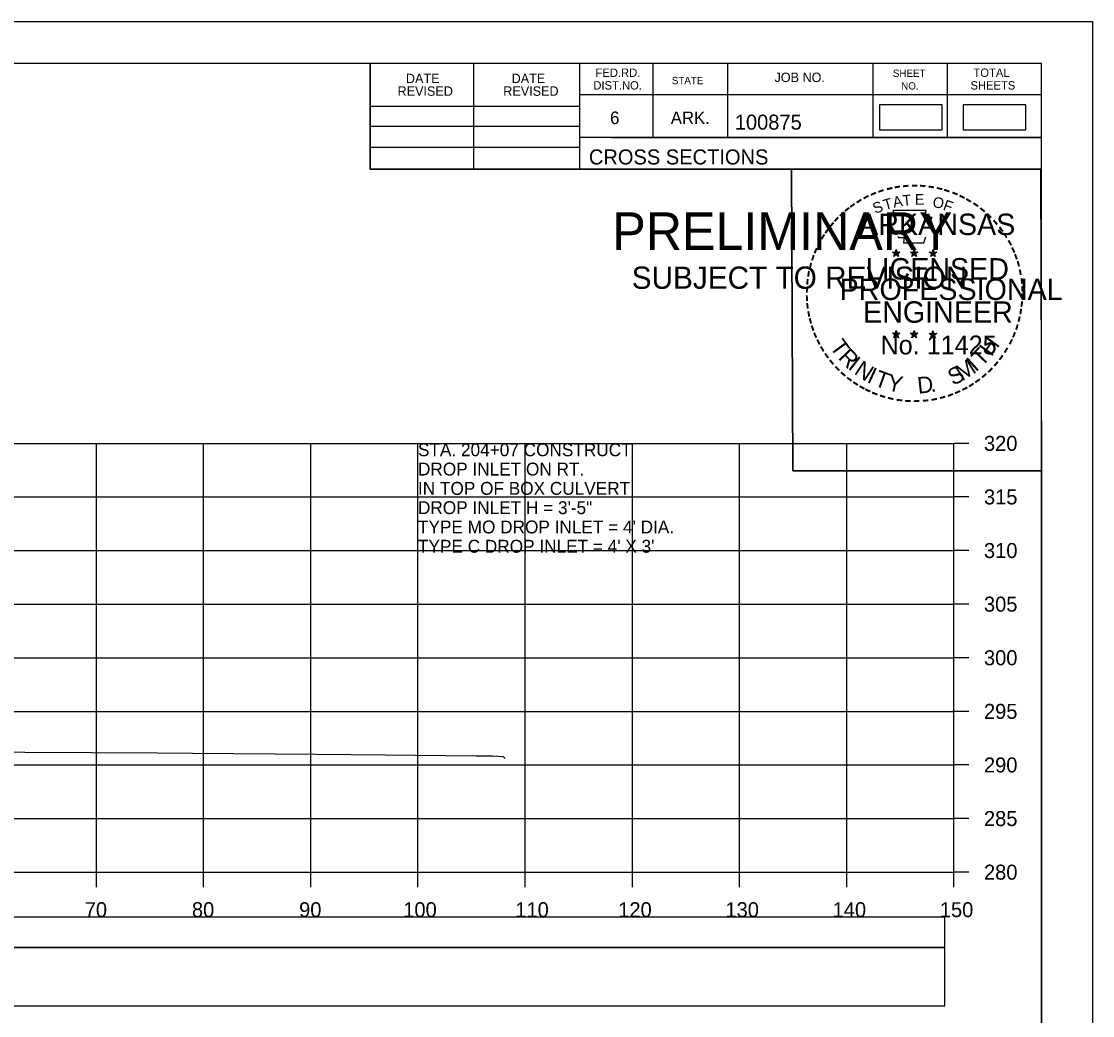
# Model space of a CAD drawing. Extents: x 1368122 to 1710785, y 373130 to 557566.
# Drawn here: x 1370085.2 to 1370185.2, y 373890.9 to 373983.7 of the extents above; entities that cross this region are included whole.
import ezdxf

# ---------------------------------------------------------------- set-up
doc = ezdxf.new("R2010")
doc.units = 0
for name, color, linetype in [('R_Axis', 7, 'Continuous'), ('R_Axis Annot', 7, 'Continuous'), ('R_Border', 7, 'Continuous'), ('R_Border PE', 7, 'Continuous'), ('R_Border Prem', 7, 'Continuous'), ('R_Drive', 7, 'Continuous'), ('R_Exist Surface', 7, 'Continuous'), ('R_Grid', 7, 'Continuous'), ('R_No Plot', 7, 'Continuous'), ('R_Water Annot', 7, 'Continuous')]:
    doc.layers.add(name, color=color, linetype=linetype)

msp = doc.modelspace()

# ---------------------------------------------------------------- linework, layer by layer
for points in [[(1369873.087, 373897.315), (1370171.394, 373897.315), (1370171.394, 373900.132), (1369873.087, 373900.132)], [(1369873.087, 373891.848), (1370171.394, 373891.848), (1370171.394, 373897.26), (1369873.087, 373897.26)]]:
    msp.add_lwpolyline(points, close=True)
at = {"layer": 'R_Axis'}
for p, q in [((1370172.241, 373904.323), (1370172.241, 373944.323)), ((1370173.641, 373944.323), (1370172.241, 373944.323)), ((1370173.641, 373939.323), (1370172.241, 373939.323)), ((1370173.641, 373934.323), (1370172.241, 373934.323)), ((1370173.641, 373929.323), (1370172.241, 373929.323)), ((1370173.641, 373924.323), (1370172.241, 373924.323)), ((1370173.641, 373919.323), (1370172.241, 373919.323)), ((1370173.641, 373914.323), (1370172.241, 373914.323)), ((1370173.641, 373909.323), (1370172.241, 373909.323)), ((1369872.241, 373904.323), (1370172.241, 373904.323)), ((1370092.241, 373902.923), (1370092.241, 373904.323)), ((1370102.241, 373902.923), (1370102.241, 373904.323)), ((1370112.241, 373902.923), (1370112.241, 373904.323)), ((1370122.241, 373902.923), (1370122.241, 373904.323)), ((1370132.241, 373902.923), (1370132.241, 373904.323)), ((1370142.241, 373902.923), (1370142.241, 373904.323)), ((1370152.241, 373902.923), (1370152.241, 373904.323)), ((1370162.241, 373902.923), (1370162.241, 373904.323)), ((1370172.241, 373902.923), (1370172.241, 373904.323)), ((1370173.641, 373904.323), (1370172.241, 373904.323))]:
    msp.add_line(p, q, dxfattribs=at)
at = {"layer": 'R_Border'}
for p, q in [((1369864.241, 373979.783), (1370180.421, 373979.783)), ((1370117.781, 373969.903), (1370117.781, 373979.783)), ((1370127.461, 373969.903), (1370127.461, 373979.783)), ((1370137.321, 373979.783), (1370137.321, 373969.903)), ((1370144.161, 373979.783), (1370144.161, 373972.843)), ((1370151.101, 373979.783), (1370151.101, 373972.843)), ((1370164.681, 373979.783), (1370164.681, 373972.843)), ((1370171.621, 373979.783), (1370171.621, 373972.843)), ((1370180.421, 373774.323), (1370180.421, 373979.783)), ((1370180.421, 373976.843), (1370137.321, 373976.843)), ((1370180.421, 373976.863), (1370180.421, 373976.863)), ((1370117.781, 373975.763), (1370137.321, 373975.763)), ((1370117.781, 373973.903), (1370137.321, 373973.903)), ((1370180.421, 373972.843), (1370137.321, 373972.843)), ((1370140.281, 373972.843), (1370180.421, 373972.843)), ((1370117.781, 373971.963), (1370137.321, 373971.963)), ((1370180.421, 373969.903), (1370117.781, 373969.903))]:
    msp.add_line(p, q, dxfattribs=at)
at = {"layer": 'R_Border PE'}
for p, q in [((1370166.854, 373962.413), (1370166.813, 373962.161)), ((1370166.854, 373962.048), (1370166.854, 373962.413)), ((1370166.854, 373962.413), (1370166.903, 373962.163)), ((1370168.524, 373962.413), (1370168.483, 373962.161)), ((1370168.524, 373962.048), (1370168.524, 373962.413)), ((1370168.524, 373962.413), (1370168.573, 373962.163)), ((1370170.288, 373962.401), (1370170.247, 373962.149)), ((1370170.288, 373962.036), (1370170.288, 373962.401)), ((1370170.288, 373962.401), (1370170.337, 373962.151)), ((1370166.505, 373962.159), (1370166.854, 373962.048)), ((1370166.505, 373962.159), (1370166.758, 373962.114)), ((1370166.505, 373962.159), (1370166.742, 373962.037)), ((1370166.638, 373961.751), (1370166.854, 373962.048)), ((1370166.638, 373961.751), (1370166.764, 373961.995)), ((1370166.638, 373961.751), (1370166.852, 373961.968)), ((1370167.067, 373961.751), (1370166.852, 373961.965)), ((1370167.201, 373962.159), (1370166.854, 373962.048)), ((1370167.067, 373961.751), (1370166.854, 373962.048)), ((1370167.201, 373962.159), (1370166.915, 373962.11)), ((1370167.067, 373961.751), (1370166.93, 373962.042)), ((1370167.201, 373962.159), (1370166.997, 373962.057)), ((1370168.175, 373962.159), (1370168.524, 373962.048)), ((1370168.175, 373962.159), (1370168.428, 373962.114)), ((1370168.175, 373962.159), (1370168.412, 373962.037)), ((1370168.308, 373961.751), (1370168.524, 373962.048)), ((1370168.308, 373961.751), (1370168.434, 373961.995)), ((1370168.308, 373961.751), (1370168.522, 373961.968)), ((1370168.737, 373961.751), (1370168.522, 373961.965)), ((1370168.871, 373962.159), (1370168.524, 373962.048)), ((1370168.737, 373961.751), (1370168.524, 373962.048)), ((1370168.871, 373962.159), (1370168.585, 373962.11)), ((1370168.737, 373961.751), (1370168.6, 373962.042)), ((1370168.871, 373962.159), (1370168.667, 373962.057)), ((1370169.939, 373962.147), (1370170.288, 373962.036)), ((1370169.939, 373962.147), (1370170.192, 373962.102)), ((1370169.939, 373962.147), (1370170.176, 373962.025)), ((1370170.072, 373961.739), (1370170.288, 373962.036)), ((1370170.072, 373961.739), (1370170.198, 373961.983)), ((1370170.072, 373961.739), (1370170.286, 373961.956)), ((1370170.501, 373961.739), (1370170.286, 373961.953)), ((1370170.635, 373962.147), (1370170.288, 373962.036)), ((1370170.501, 373961.739), (1370170.288, 373962.036)), ((1370170.635, 373962.147), (1370170.349, 373962.098)), ((1370170.501, 373961.739), (1370170.364, 373962.03)), ((1370170.635, 373962.147), (1370170.431, 373962.045)), ((1370166.501, 373954.586), (1370166.85, 373954.475)), ((1370166.501, 373954.586), (1370166.754, 373954.541)), ((1370166.501, 373954.586), (1370166.738, 373954.464)), ((1370166.634, 373954.178), (1370166.85, 373954.475)), ((1370166.634, 373954.178), (1370166.76, 373954.422)), ((1370166.634, 373954.178), (1370166.848, 373954.395)), ((1370166.85, 373954.84), (1370166.809, 373954.588)), ((1370167.063, 373954.178), (1370166.848, 373954.392)), ((1370166.85, 373954.475), (1370166.85, 373954.84)), ((1370166.85, 373954.84), (1370166.899, 373954.59)), ((1370167.197, 373954.586), (1370166.85, 373954.475)), ((1370167.063, 373954.178), (1370166.85, 373954.475)), ((1370167.197, 373954.586), (1370166.911, 373954.537)), ((1370167.063, 373954.178), (1370166.926, 373954.469)), ((1370167.197, 373954.586), (1370166.993, 373954.484)), ((1370168.17, 373954.586), (1370168.519, 373954.475)), ((1370168.17, 373954.586), (1370168.423, 373954.541)), ((1370168.17, 373954.586), (1370168.407, 373954.464)), ((1370168.303, 373954.178), (1370168.519, 373954.475)), ((1370168.303, 373954.178), (1370168.429, 373954.422)), ((1370168.303, 373954.178), (1370168.517, 373954.395)), ((1370168.519, 373954.84), (1370168.478, 373954.588)), ((1370168.732, 373954.178), (1370168.517, 373954.392)), ((1370168.519, 373954.475), (1370168.519, 373954.84)), ((1370168.519, 373954.84), (1370168.568, 373954.59)), ((1370168.866, 373954.586), (1370168.519, 373954.475)), ((1370168.732, 373954.178), (1370168.519, 373954.475)), ((1370168.866, 373954.586), (1370168.58, 373954.537)), ((1370168.732, 373954.178), (1370168.595, 373954.469)), ((1370168.866, 373954.586), (1370168.662, 373954.484)), ((1370169.937, 373954.576), (1370170.286, 373954.465)), ((1370169.937, 373954.576), (1370170.19, 373954.531)), ((1370169.937, 373954.576), (1370170.174, 373954.454)), ((1370170.07, 373954.168), (1370170.286, 373954.465)), ((1370170.07, 373954.168), (1370170.196, 373954.412)), ((1370170.07, 373954.168), (1370170.284, 373954.385)), ((1370170.286, 373954.83), (1370170.245, 373954.578)), ((1370170.499, 373954.168), (1370170.284, 373954.382)), ((1370170.286, 373954.465), (1370170.286, 373954.83)), ((1370170.286, 373954.83), (1370170.335, 373954.58)), ((1370170.633, 373954.576), (1370170.286, 373954.465)), ((1370170.499, 373954.168), (1370170.286, 373954.465)), ((1370170.633, 373954.576), (1370170.347, 373954.527)), ((1370170.499, 373954.168), (1370170.362, 373954.459)), ((1370170.633, 373954.576), (1370170.429, 373954.474))]:
    msp.add_line(p, q, dxfattribs=at)
for points in [[(1370166.546, 373966.037), (1370166.815, 373965.21)], [(1370170.057, 373965.115), (1370170.199, 373965.399), (1370169.514, 373965.375), (1370169.662, 373966.037), (1370166.546, 373966.037)], [(1370167.038, 373963.614), (1370167.038, 373963.527), (1370167.601, 373963.508), (1370167.547, 373963.035), (1370169.417, 373963.035), (1370169.618, 373963.571)], [(1370166.854, 373962.413), (1370167.067, 373961.751), (1370166.505, 373962.159), (1370167.201, 373962.159), (1370166.638, 373961.751), (1370166.854, 373962.413)], [(1370168.524, 373962.413), (1370168.737, 373961.751), (1370168.175, 373962.159), (1370168.871, 373962.159), (1370168.308, 373961.751), (1370168.524, 373962.413)], [(1370170.288, 373962.401), (1370170.501, 373961.739), (1370169.939, 373962.147), (1370170.635, 373962.147), (1370170.072, 373961.739), (1370170.288, 373962.401)], [(1370166.85, 373954.84), (1370167.063, 373954.178), (1370166.501, 373954.586), (1370167.197, 373954.586), (1370166.634, 373954.178), (1370166.85, 373954.84)], [(1370168.519, 373954.84), (1370168.732, 373954.178), (1370168.17, 373954.586), (1370168.866, 373954.586), (1370168.303, 373954.178), (1370168.519, 373954.84)], [(1370170.286, 373954.83), (1370170.499, 373954.168), (1370169.937, 373954.576), (1370170.633, 373954.576), (1370170.07, 373954.168), (1370170.286, 373954.83)]]:
    msp.add_lwpolyline(points, dxfattribs=at)
for centre, radius in [((1370166.853, 373962.047), 0.172), ((1370166.853, 373962.047), 0.145), ((1370166.853, 373962.047), 0.116), ((1370166.853, 373962.047), 0.0991), ((1370166.853, 373962.047), 0.0747), ((1370166.853, 373962.047), 0.0495), ((1370166.853, 373962.047), 0.0296), ((1370168.523, 373962.047), 0.172), ((1370168.523, 373962.047), 0.145), ((1370168.523, 373962.047), 0.116), ((1370168.523, 373962.047), 0.0991), ((1370168.523, 373962.047), 0.0747), ((1370168.523, 373962.047), 0.0495), ((1370168.523, 373962.047), 0.0296), ((1370170.287, 373962.035), 0.172), ((1370170.287, 373962.035), 0.145), ((1370170.287, 373962.035), 0.116), ((1370170.287, 373962.035), 0.0991), ((1370170.287, 373962.035), 0.0747), ((1370170.287, 373962.035), 0.0495), ((1370170.287, 373962.035), 0.0296), ((1370166.849, 373954.474), 0.172), ((1370166.849, 373954.474), 0.145), ((1370166.849, 373954.474), 0.116), ((1370166.849, 373954.474), 0.0991), ((1370166.849, 373954.474), 0.0747), ((1370166.849, 373954.474), 0.0495), ((1370166.849, 373954.474), 0.0296), ((1370168.518, 373954.474), 0.172), ((1370168.518, 373954.474), 0.145), ((1370168.518, 373954.474), 0.116), ((1370168.518, 373954.474), 0.0991), ((1370168.518, 373954.474), 0.0747), ((1370168.518, 373954.474), 0.0495), ((1370168.518, 373954.474), 0.0296), ((1370170.285, 373954.464), 0.172), ((1370170.285, 373954.464), 0.145), ((1370170.285, 373954.464), 0.116), ((1370170.285, 373954.464), 0.0991), ((1370170.285, 373954.464), 0.0747), ((1370170.285, 373954.464), 0.0495), ((1370170.285, 373954.464), 0.0296)]:
    msp.add_circle(centre, radius, dxfattribs=at)
at = {"layer": 'R_Drive'}
for points in [[(1370165.294, 373973.575), (1370171.127, 373973.575), (1370171.127, 373975.885), (1370165.294, 373975.885)], [(1370173.104, 373973.575), (1370178.937, 373973.575), (1370178.937, 373975.885), (1370173.104, 373975.885)]]:
    msp.add_lwpolyline(points, close=True, dxfattribs=at)
at = {"layer": 'R_Exist Surface'}
msp.add_lwpolyline([(1370079.354, 373915.539), (1370097.937, 373915.453), (1370101.212, 373915.427), (1370112.776, 373915.316), (1370119.169, 373915.268), (1370127.685, 373915.189), (1370128.322, 373915.178), (1370128.776, 373915.175), (1370129.2, 373915.176), (1370130.188, 373915.099), (1370130.363, 373914.91)], dxfattribs=at)
at = {"layer": 'R_Grid'}
for p, q in [((1369872.241, 373944.323), (1370172.241, 373944.323)), ((1370092.241, 373904.323), (1370092.241, 373944.323)), ((1370102.241, 373904.323), (1370102.241, 373944.323)), ((1370112.241, 373904.323), (1370112.241, 373944.323)), ((1370122.241, 373904.323), (1370122.241, 373944.323)), ((1370132.241, 373904.323), (1370132.241, 373944.323)), ((1370142.241, 373904.323), (1370142.241, 373944.323)), ((1370152.241, 373904.323), (1370152.241, 373944.323)), ((1370162.241, 373904.323), (1370162.241, 373944.323)), ((1370172.241, 373904.323), (1370172.241, 373944.323)), ((1369872.241, 373939.323), (1370172.241, 373939.323)), ((1369872.241, 373934.323), (1370172.241, 373934.323)), ((1369872.241, 373929.323), (1370172.241, 373929.323)), ((1369872.241, 373924.323), (1370172.241, 373924.323)), ((1369872.241, 373919.323), (1370172.241, 373919.323)), ((1369872.241, 373914.323), (1370172.241, 373914.323)), ((1369872.241, 373909.323), (1370172.241, 373909.323)), ((1369872.241, 373904.323), (1370172.241, 373904.323))]:
    msp.add_line(p, q, dxfattribs=at)
at = {"layer": 'R_No Plot'}
for p, q in [((1369851.84, 373983.678), (1370185.173, 373983.678)), ((1370156.455, 373947.448), (1370156.455, 373947.448))]:
    msp.add_line(p, q, dxfattribs=at)
for points in [[(1369851.833, 373983.678), (1370185.173, 373983.678), (1370185.173, 373770.34), (1369851.833, 373770.34)], [(1370098.161, 373979.783), (1370117.781, 373979.783), (1370117.781, 373969.903), (1370133.893, 373969.903), (1370157.092, 373969.903), (1370157.213, 373941.747), (1370180.421, 373941.747), (1370180.421, 373774.323), (1369864.241, 373774.323), (1369864.241, 373979.783)], [(1370157.092, 373969.903), (1370180.3, 373969.903), (1370180.421, 373941.747), (1370157.213, 373941.747)]]:
    msp.add_lwpolyline(points, close=True, dxfattribs=at)

# ---------------------------------------------------------------- texts
at = {"layer": 'R_Axis Annot'}
for s, p in [('320', (1370175.041, 373943.623)), ('315', (1370175.041, 373938.623)), ('310', (1370175.041, 373933.623)), ('305', (1370175.041, 373928.623)), ('300', (1370175.041, 373923.623)), ('295', (1370175.041, 373918.623)), ('290', (1370175.041, 373913.623)), ('285', (1370175.041, 373908.623)), ('280', (1370175.041, 373903.623)), ('70', (1370091.155, 373900.123)), ('80', (1370101.155, 373900.123)), ('90', (1370111.155, 373900.123)), ('100', (1370120.868, 373900.123)), ('110', (1370131.32, 373900.123)), ('120', (1370140.923, 373900.123)), ('130', (1370150.923, 373900.123)), ('140', (1370160.923, 373900.123)), ('150', (1370170.923, 373900.123))]:
    msp.add_text(s, height=1.4, dxfattribs=at).set_placement(p)
at = {"layer": 'R_Border'}
for s, height, p in [('DATE', 0.8792, (1370121.118, 373977.92)), ('DATE', 0.8792, (1370130.978, 373977.92)), ('FED.RD.', 0.7819, (1370138.801, 373978.503)), ('STATE', 0.684, (1370145.921, 373977.823)), ('JOB NO.', 0.8792, (1370155.501, 373978.023)), ('SHEET', 0.684, (1370166.541, 373978.503)), ('TOTAL', 0.7819, (1370174.061, 373978.503)), ('REVISED', 0.8792, (1370120.338, 373976.74)), ('REVISED', 0.8792, (1370130.198, 373976.74)), ('DIST.NO.', 0.7819, (1370138.601, 373977.323)), ('NO.', 0.684, (1370167.321, 373977.323)), ('SHEETS', 0.7819, (1370173.781, 373977.323)), ('6', 1.172, (1370140.161, 373974.103)), ('ARK.', 1.1723, (1370145.821, 373974.103)), ('100875', 1.4, (1370151.796, 373973.583)), ('CROSS SECTIONS', 1.4, (1370138.184, 373970.334))]:
    msp.add_text(s, height=height, rotation=360, dxfattribs=at).set_placement(p)
at = {"layer": 'R_Border PE'}
for s, height, rotation, p in [('-', 1.6, 10.21935, (1370166.722, 373967.567)), ('-', 1.6, 5.89682, (1370167.451, 373967.677)), ('-', 1.6, 0.18623, (1370168.223, 373967.749)), ('-', 1.6, 357.74304, (1370168.946, 373967.736)), ('-', 1.6, 352.16172, (1370169.69, 373967.68)), ('-', 1.6, 28.79182, (1370164.027, 373966.578)), ('-', 1.6, 24.30721, (1370164.66, 373966.895)), ('-', 1.6, 19.17608, (1370165.294, 373967.164)), ('-', 1.6, 13.63015, (1370166.044, 373967.405)), ('A', 1, 11.21318, (1370166.641, 373966.297)), ('T', 1, 6.02276, (1370167.49, 373966.463)), ('E', 1, 0.83234, (1370168.595, 373966.573)), ('-', 1.6, 347.20489, (1370170.409, 373967.566)), ('-', 1.6, 342.3362, (1370171.044, 373967.411)), ('-', 1.6, 337.85509, (1370171.779, 373967.188)), ('-', 1.6, 334.12109, (1370172.41, 373966.917)), ('-', 1.6, 38.95066, (1370162.376, 373965.435)), ('-', 1.6, 36.23174, (1370162.852, 373965.813)), ('-', 1.6, 34.06357, (1370163.43, 373966.208)), ('S', 1, 21.59401, (1370164.901, 373965.715)), ('T', 1, 16.4036, (1370165.815, 373966.046)), ('O', 1, 350.4515, (1370170.199, 373966.363)), ('F', 1, 340.07066, (1370171.153, 373966.135)), ('-', 1.6, 329.64089, (1370172.989, 373966.634)), ('-', 1.6, 325.86266, (1370173.632, 373966.273)), ('-', 1.6, 48.42305, (1370161.495, 373964.54)), ('-', 1.6, 42.96224, (1370161.943, 373965.018)), ('ARKANSAS', 2, 360, (1370163.399, 373963.749)), ('-', 1.6, 320.52971, (1370174.242, 373965.847)), ('-', 1.6, 315.57859, (1370174.841, 373965.359)), ('-', 1.6, 54.23247, (1370160.679, 373963.487)), ('-', 1.6, 50.61417, (1370161.092, 373964.054)), ('-', 1.6, 309.87973, (1370175.41, 373964.809)), ('-', 1.6, 306.65218, (1370175.935, 373964.207)), ('-', 1.6, 58.07063, (1370160.354, 373962.96)), ('-', 1.4, 303.67529, (1370176.421, 373963.639)), ('-', 1.6, 67.77427, (1370159.782, 373961.735)), ('-', 1.6, 62.87135, (1370160.041, 373962.346)), ('-', 1.6, 299.66835, (1370176.74, 373963.032)), ('-', 1.6, 294.66279, (1370177.064, 373962.42)), ('-', 1.6, 72.39447, (1370159.563, 373961.105)), ('LICENSED', 2, 360, (1370163.997, 373959.6)), ('DWB', 0.01, 360, (1370166.842, 373962.042)), ('DWB', 0.01, 360, (1370168.511, 373962.042)), ('DWB', 0.01, 360, (1370170.276, 373962.032)), ('-', 1.6, 290.57283, (1370177.321, 373961.843)), ('-', 1.6, 285.12326, (1370177.555, 373961.263)), ('-', 1.6, 81.20126, (1370159.234, 373959.678)), ('-', 1.6, 75.46096, (1370159.366, 373960.391)), ('-', 1.6, 280.54934, (1370177.755, 373960.521)), ('-', 1.6, 85.18634, (1370159.158, 373958.987)), ('PROFESSIONAL', 2, 360, (1370161.573, 373957.696)), ('-', 1.6, 276.59616, (1370177.917, 373959.753)), ('-', 1.6, 89.06224, (1370159.133, 373958.286)), ('-', 1.6, 274.33011, (1370177.977, 373959.031)), ('-', 1.6, 94.19588, (1370159.168, 373957.561)), ('-', 1.6, 98.94793, (1370159.24, 373956.894)), ('ENGINEER', 2, 360, (1370163.76, 373955.571)), ('-', 1.6, 263.5172, (1370177.992, 373957.733)), ('-', 1.6, 269.94067, (1370178.011, 373958.399)), ('-', 1.6, 101.71495, (1370159.375, 373956.161)), ('-', 1.6, 260.99529, (1370177.921, 373957.079)), ('-', 1.6, 105.45785, (1370159.537, 373955.566)), ('-', 1.6, 252.86809, (1370177.63, 373955.681)), ('-', 1.6, 255.7626, (1370177.811, 373956.401)), ('-', 1.6, 109.08742, (1370159.752, 373954.935)), ('-', 1.6, 114.06432, (1370160.006, 373954.339)), ('No. 11425', 1.757, 360, (1370165.388, 373952.62)), ('DWB', 0.01, 360, (1370166.838, 373954.47)), ('DWB', 0.01, 360, (1370168.507, 373954.47)), ('DWB', 0.01, 360, (1370170.274, 373954.46)), ('-', 1.6, 247.88866, (1370177.407, 373955.008)), ('-', 1.6, 115.72885, (1370160.311, 373953.721)), ('-', 1.6, 120.44712, (1370160.668, 373953.135)), ('T', 1.54, 306.04056, (1370160.61, 373953.313)), ('H', 1.54, 54.60883, (1370175.73, 373952.348)), ('-', 1.6, 244.61971, (1370177.145, 373954.379)), ('-', 1.6, 125.89344, (1370161.071, 373952.574)), ('R', 1.54, 314.00497, (1370161.373, 373952.265)), ('I', 1.54, 321.96938, (1370162.273, 373951.333)), ('T', 1.54, 46.64442, (1370174.841, 373951.405)), ('-', 1.6, 233.84524, (1370176.349, 373952.974)), ('-', 1.6, 239.07125, (1370176.751, 373953.627)), ('-', 1.6, 130.71812, (1370161.533, 373952.022)), ('-', 1.6, 134.22381, (1370162.05, 373951.477)), ('N', 1.54, 326.50021, (1370162.84, 373950.861)), ('I', 1.54, 335.36034, (1370164.048, 373950.075)), ('S', 1.54, 26.9312, (1370172.156, 373949.674)), ('M', 1.54, 32.65632, (1370172.995, 373950.08)), ('I', 1.54, 42.11359, (1370174.279, 373950.927)), ('-', 1.6, 225.76533, (1370175.44, 373951.844)), ('-', 1.6, 231.25377, (1370175.919, 373952.408)), ('-', 1.6, 138.93382, (1370162.575, 373951.013)), ('-', 1.6, 144.64634, (1370163.131, 373950.607)), ('T', 1.54, 339.89117, (1370164.709, 373949.748)), ('Y', 1.54, 347.85558, (1370165.926, 373949.302)), ('D', 1.54, 6.39691, (1370168.911, 373948.944)), ('-', 1.6, 215.73633, (1370174.369, 373950.863)), ('-', 1.6, 221.08509, (1370174.918, 373951.335)), ('-', 1.6, 148.08978, (1370163.692, 373950.236)), ('-', 1.6, 151.57039, (1370164.271, 373949.911)), ('-', 1.6, 154.60019, (1370164.793, 373949.664)), ('.', 1.54, 13.76417, (1370170.103, 373949.071)), ('-', 1.6, 207.35684, (1370173.277, 373950.13)), ('-', 1.6, 212.24909, (1370173.835, 373950.476)), ('-', 1.6, 158.56121, (1370165.417, 373949.41)), ('-', 1.6, 162.79826, (1370166.104, 373949.197)), ('-', 1.6, 167.55551, (1370166.819, 373949.033)), ('-', 1.6, 173.11546, (1370167.591, 373948.923)), ('-', 1.6, 176.51827, (1370168.339, 373948.87)), ('-', 1.6, 185.81666, (1370169.892, 373948.965)), ('-', 1.6, 191.28576, (1370170.628, 373949.097)), ('-', 1.6, 195.47429, (1370171.357, 373949.296)), ('-', 1.6, 200.71842, (1370172.034, 373949.538)), ('-', 1.6, 204.25161, (1370172.653, 373949.811)), ('-', 1.6, 181.59176, (1370169.083, 373948.889))]:
    msp.add_text(s, height=height, rotation=rotation, dxfattribs=at).set_placement(p)
at = {"layer": 'R_Border Prem'}
for s, height, p in [('PRELIMINARY', 3.5, (1370140.372, 373962.367)), ('DWB', 0.01, (1370141.118, 373964.216)), ('SUBJECT TO REVISION', 2.07511, (1370142.181, 373958.738))]:
    msp.add_text(s, height=height, rotation=360, dxfattribs=at).set_placement(p)
at = {"layer": 'R_Water Annot'}
for s, p in [('STA. 204+07 CONSTRUCT', (1370122.241, 373943.123)), ('DROP INLET ON RT.', (1370122.241, 373941.323)), ('IN TOP OF BOX CULVERT', (1370122.241, 373939.523)), ('DROP INLET H = 3\'-5"', (1370122.241, 373937.723)), ("TYPE MO DROP INLET = 4' DIA.", (1370122.241, 373935.923)), ("TYPE C DROP INLET = 4' X 3'", (1370122.241, 373934.123))]:
    msp.add_text(s, height=1.2, dxfattribs=at).set_placement(p)

doc.saveas('drawing.dxf')
